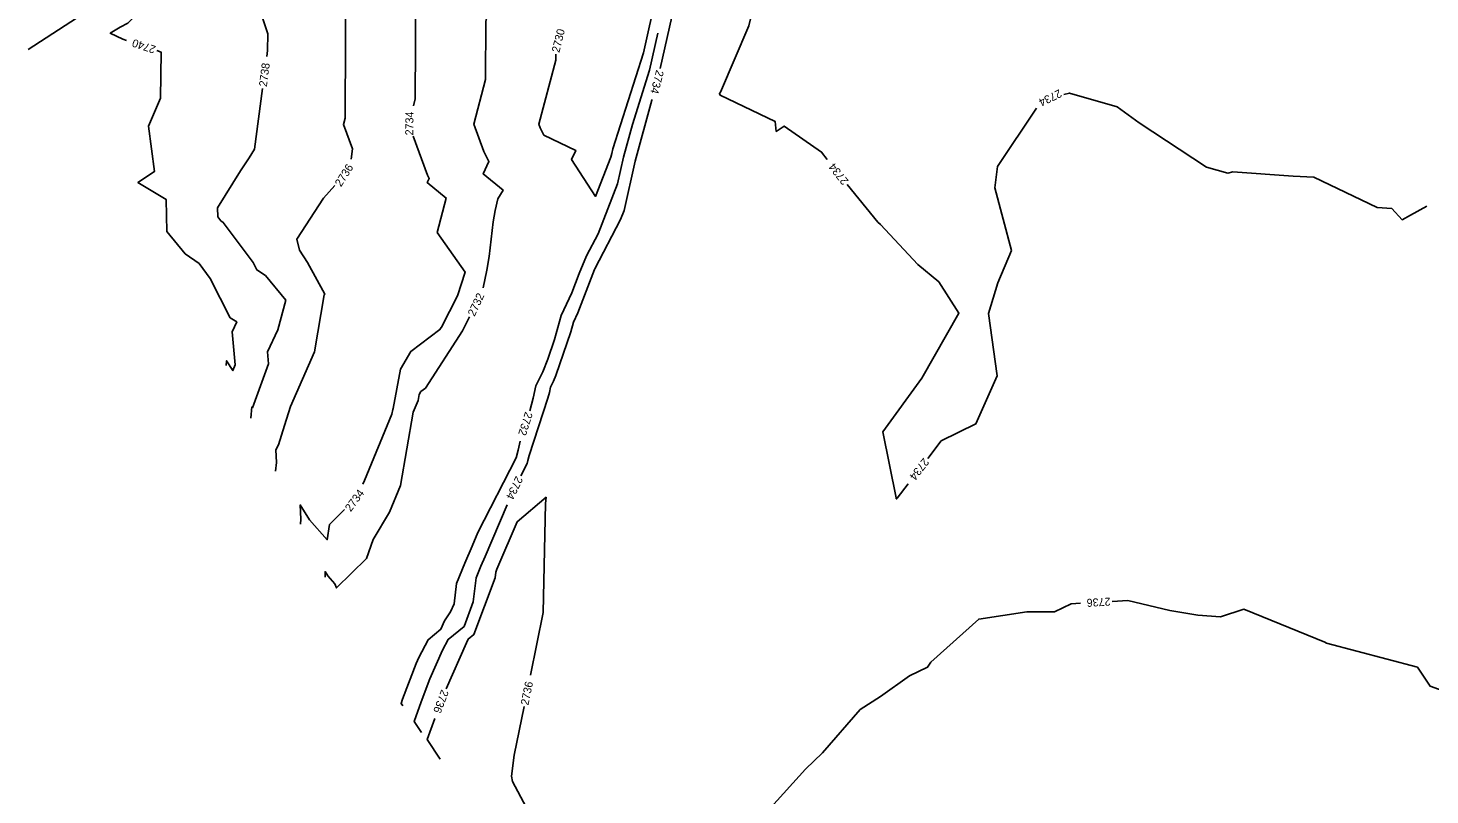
# Model space of a CAD drawing. Extents: x 1326424 to 1329294, y 1001359 to 1003823.
# Drawn here: x 1327641 to 1327991.3, y 1002132.9 to 1002324.7 of the extents above; entities that cross this region are included whole.
import ezdxf

# ---------------------------------------------------------------- set-up
doc = ezdxf.new("R2010")
doc.units = 0
doc.layers.add('Prop Rem of Exist Asph Pvmt', color=7, linetype='Continuous')
doc.layers.add('Scratch_Level_3', color=7, linetype='Continuous')

msp = doc.modelspace()

# ---------------------------------------------------------------- linework, layer by layer
at = {"layer": 'Prop Rem of Exist Asph Pvmt'}
for points in [[(1327683.19, 1002405.26), (1327683.23, 1002404.34), (1327682.44, 1002388.16), (1327682.34, 1002385.49), (1327683.25, 1002381.5), (1327682.37, 1002376.35), (1327681.98, 1002372.85), (1327678.55, 1002366.7), (1327677.66, 1002363.86), (1327676.48, 1002358.87), (1327676.85, 1002358.04), (1327679.85, 1002353.34), (1327681.56, 1002352.07), (1327684.68, 1002348.41), (1327680.31, 1002341.57), (1327678.8, 1002339.66), (1327673.79, 1002333.88), (1327665.94, 1002325.98), (1327664.03, 1002324.95), (1327661.58, 1002323.41), (1327664.74, 1002321.9), (1327665.6, 1002321.61)], [(1327673.19, 1002319.09), (1327674.26, 1002318.73), (1327674.09, 1002307.23), (1327671.16, 1002300.16), (1327672.62, 1002288.85), (1327668.48, 1002286.14), (1327675.54, 1002281.85), (1327675.73, 1002273.83), (1327680.31, 1002268.29), (1327683.76, 1002265.86), (1327686.54, 1002262.11), (1327691.53, 1002252.3), (1327693.18, 1002251.25), (1327692, 1002248.74), (1327692.75, 1002240.47), (1327692.24, 1002239.08), (1327690.64, 1002241.54), (1327690.54, 1002240.38)]]:
    msp.add_lwpolyline(points, dxfattribs=at)
at = {"layer": 'Scratch_Level_3'}
for points in [[(1327689.02, 1002399.89), (1327689.45, 1002395.84), (1327690.13, 1002388.66), (1327690.25, 1002388.13), (1327690.02, 1002386.8), (1327690.99, 1002374.4), (1327690.43, 1002372.19), (1327691.67, 1002367.57), (1327692.44, 1002364.42), (1327694.15, 1002357.29), (1327696.93, 1002355.13), (1327694.97, 1002350.5), (1327691.87, 1002344.88), (1327684.12, 1002337.54), (1327692.71, 1002334.19), (1327697.27, 1002334.31), (1327700.93, 1002323.24), (1327700.86, 1002319.07), (1327700.67, 1002317.58)], [(1327721.8, 1002377.41), (1327722.33, 1002376.28), (1327721.96, 1002375.25), (1327717.36, 1002366.48), (1327714.66, 1002362.02), (1327711.89, 1002357.66), (1327709.49, 1002354.1), (1327714.27, 1002354.18), (1327718.08, 1002353.98), (1327722.38, 1002349.45), (1327721.66, 1002346.91), (1327720.47, 1002341.67), (1327720.24, 1002302.16), (1327719.84, 1002300.64), (1327722.11, 1002294.56), (1327721.78, 1002291.93)], [(1327761.16, 1002375.41), (1327757.9, 1002370.54), (1327752.42, 1002370.64), (1327743.05, 1002371.31), (1327737.66, 1002372.34), (1327735, 1002371.6), (1327734.32, 1002368.58), (1327737.94, 1002364.75), (1327743.96, 1002358.41), (1327741.68, 1002350.46), (1327737.94, 1002334.03), (1327737.79, 1002307.01), (1327737.34, 1002305.3)], [(1327854.97, 1002361.92), (1327857.48, 1002366.97), (1327843.44, 1002366.06), (1327836.6, 1002364.05), (1327824.7, 1002361.25), (1327816.11, 1002360.36), (1327809, 1002348.99), (1327809.09, 1002346.04), (1327807.13, 1002347.19), (1327803.14, 1002333.72), (1327802.96, 1002332.42), (1327802.44, 1002330.12), (1327798.96, 1002314.57)], [(1327761.86, 1002354.56), (1327761.7, 1002354), (1327755.42, 1002326.4), (1327755.34, 1002311.86), (1327752.38, 1002300.7), (1327754.93, 1002293.85), (1327756.18, 1002291.38), (1327754.77, 1002288.25), (1327759.71, 1002284.2), (1327758.39, 1002282.03), (1327757.76, 1002279.14), (1327757.26, 1002276.24), (1327756.28, 1002267.63), (1327755.7, 1002264.17), (1327754.73, 1002259.77)], [(1327840.73, 1002291.82), (1327839.3, 1002293.69), (1327829.98, 1002300.22), (1327828, 1002298.86), (1327827.71, 1002301.35), (1327813.94, 1002307.92), (1327813.8, 1002308.33), (1327814.06, 1002308.7), (1327821.15, 1002325.29), (1327822.25, 1002329.73), (1327825.57, 1002338.7), (1327829.06, 1002348.17), (1327838.39, 1002352.4), (1327850.65, 1002355.69)], [(1327665.92, 1002352.84), (1327665.53, 1002352.05), (1327667.96, 1002347.23), (1327668.67, 1002346.02), (1327669.21, 1002345.19), (1327668.54, 1002339.43), (1327664.44, 1002334.41), (1327655.6, 1002328.76), (1327655.42, 1002328.66), (1327654.77, 1002328.25), (1327641.03, 1002319.32)], [(1327772.89, 1002318.23), (1327772.88, 1002316.71), (1327768.65, 1002300.72), (1327769.01, 1002299.76), (1327769.92, 1002297.96), (1327777.89, 1002294.14), (1327776.86, 1002291.87), (1327782.86, 1002282.63), (1327786.65, 1002292.41), (1327786.86, 1002293.35), (1327787.18, 1002294.5), (1327794.79, 1002318.5), (1327795.14, 1002320.04), (1327797.72, 1002331.59), (1327798.48, 1002336.85)], [(1327798.42, 1002323.41), (1327796.34, 1002314.16), (1327792.04, 1002300.61), (1327789.81, 1002292.41), (1327788.31, 1002285.75), (1327783.47, 1002273.28), (1327780.57, 1002267.76), (1327778.77, 1002263.34), (1327776.92, 1002258.49), (1327774.28, 1002252.81), (1327772.61, 1002246.86), (1327770.93, 1002241.94), (1327769.64, 1002238.76), (1327767.9, 1002235.26), (1327767.25, 1002232.15), (1327766.39, 1002229.02)], [(1327699.64, 1002309.64), (1327697.65, 1002294.4), (1327696.3, 1002292.26), (1327694.16, 1002289.03), (1327688.38, 1002279.73), (1327688.44, 1002277.48), (1327689.23, 1002276.52), (1327689.82, 1002276.11), (1327697.27, 1002266.06), (1327698.19, 1002264.26), (1327700.35, 1002262.87), (1327705.45, 1002256.69), (1327703.41, 1002249.22), (1327700.87, 1002243.79), (1327701.14, 1002240.79), (1327697.1, 1002229.79), (1327696.98, 1002229.97), (1327696.72, 1002227.14)], [(1327990.56, 1002280.18), (1327986.42, 1002277.97), (1327984.33, 1002276.8), (1327981.79, 1002279.58), (1327978.13, 1002279.88), (1327962.28, 1002287.4), (1327957.14, 1002287.72), (1327942.04, 1002288.8), (1327940.78, 1002288.46), (1327935.51, 1002289.97), (1327918.67, 1002301), (1327913.19, 1002305.04), (1327901.22, 1002308.46), (1327899.81, 1002308.07)], [(1327796.95, 1002306.83), (1327796.91, 1002306.73), (1327792.76, 1002291.47), (1327789.97, 1002279.08), (1327789.09, 1002276.82), (1327782.63, 1002264.53), (1327782.54, 1002264.32), (1327778.41, 1002253.53), (1327777.33, 1002251.21), (1327776.64, 1002248.77), (1327772.9, 1002237.81), (1327772.35, 1002236.45), (1327771.6, 1002234.94), (1327771.32, 1002233.6), (1327770.92, 1002232.14), (1327766.24, 1002217.84), (1327765.95, 1002216.62), (1327765.78, 1002215.87), (1327764.17, 1002212.75)], [(1327892.98, 1002304.72), (1327883.28, 1002290.08), (1327882.56, 1002284.74), (1327886.77, 1002269.08), (1327883.33, 1002260.99), (1327880.99, 1002253.34), (1327883.2, 1002237.77), (1327877.87, 1002225.77), (1327869.22, 1002221.5), (1327865.84, 1002217.11)], [(1327737.23, 1002297.66), (1327740.85, 1002287.95), (1327741.27, 1002287.12), (1327740.8, 1002286.07), (1327745.51, 1002282.21), (1327743.24, 1002273.59), (1327750.29, 1002263.72), (1327748.33, 1002257.74), (1327744.32, 1002249.92), (1327744.26, 1002249.81), (1327743.96, 1002249.34), (1327736.69, 1002243.86), (1327734.09, 1002239.45), (1327732.23, 1002229.55), (1327732.15, 1002229.36), (1327731.95, 1002228.18), (1327725.13, 1002211.58), (1327724.69, 1002210.67)], [(1327717.65, 1002285.39), (1327714.84, 1002282.17), (1327708.17, 1002271.93), (1327708.83, 1002269.16), (1327710.88, 1002266.11), (1327715.2, 1002258.17), (1327715.03, 1002258.05), (1327712.64, 1002243.77), (1327706.61, 1002230.11), (1327705.09, 1002225.3), (1327703.65, 1002220.5), (1327702.97, 1002219.26), (1327703.1, 1002216.05), (1327702.9, 1002213.89)], [(1327860.95, 1002210.78), (1327858.18, 1002207.19), (1327858.15, 1002207.14), (1327858.03, 1002206.99), (1327857.96, 1002207.04), (1327857.97, 1002207.28), (1327854.61, 1002223.76), (1327864.36, 1002237.19), (1327873.62, 1002253.44), (1327868.62, 1002261.26), (1327863.37, 1002265.56), (1327854, 1002275.59), (1327853.38, 1002276.16), (1327845.71, 1002285.56)], [(1327751.36, 1002252.55), (1327751.33, 1002252.49), (1327749.56, 1002249.04), (1327740.34, 1002234.67), (1327739.2, 1002233.81), (1327738.79, 1002233.12), (1327738.5, 1002231.57), (1327737.24, 1002228.63), (1327734.11, 1002210.35), (1327731.38, 1002203.68), (1327727.23, 1002196.85), (1327725.63, 1002192.07), (1327718.08, 1002184.73), (1327717.69, 1002185.73), (1327715.93, 1002187.74), (1327715.25, 1002188.81), (1327715.29, 1002187.78), (1327715.26, 1002187.41)], [(1327763.99, 1002221.39), (1327763.48, 1002219.15), (1327763.03, 1002217.23), (1327753.45, 1002198.61), (1327751.99, 1002195.19), (1327750.21, 1002190.95), (1327748.12, 1002185.85), (1327747.51, 1002180.71), (1327746.59, 1002178.76), (1327745.09, 1002176.46), (1327744.21, 1002174.4), (1327740.98, 1002171.77), (1327738.68, 1002167.35), (1327738.01, 1002165.82), (1327734.63, 1002156.88), (1327734.25, 1002155.84), (1327734.64, 1002155.26)], [(1327766.58, 1002162.88), (1327769.72, 1002178.6), (1327770.35, 1002205.8), (1327770.48, 1002207.41), (1327763.24, 1002201.25), (1327758.44, 1002190), (1327758.19, 1002189.4), (1327757.9, 1002188.69), (1327757.73, 1002187.22), (1327752.39, 1002173.04), (1327751.04, 1002171.93), (1327750.57, 1002171.03), (1327745.5, 1002159.5)], [(1327720.07, 1002204.33), (1327716.39, 1002200.61), (1327715.78, 1002196.75), (1327711.37, 1002201.77), (1327709.06, 1002205.46), (1327709.19, 1002201.91), (1327709.08, 1002200.65)], [(1327760.74, 1002205.53), (1327755.22, 1002192.59), (1327754.2, 1002190.18), (1327753.01, 1002187.27), (1327752.29, 1002181.25), (1327749.97, 1002175.08), (1327746.01, 1002171.85), (1327744.62, 1002169.19), (1327741.46, 1002162), (1327739.28, 1002156.22), (1327737.49, 1002151.31), (1327739.32, 1002148.57)], [(1327903.96, 1002180.88), (1327901.64, 1002180.74), (1327897.52, 1002178.77), (1327890.6, 1002178.73), (1327878.56, 1002176.93), (1327866.6, 1002166.18), (1327865.81, 1002164.88), (1327861.26, 1002162.72), (1327854.02, 1002157.6), (1327848.97, 1002154.32), (1327839.53, 1002143.49), (1327835.25, 1002139.4), (1327826.64, 1002129.83), (1327823.78, 1002128.12)], [(1328004.95, 1002154.36), (1328001.95, 1002156.35), (1327991.34, 1002160.18), (1327988.18, 1002164.92), (1327965.43, 1002170.91), (1327965.06, 1002171.19), (1327944.8, 1002179.43), (1327938.96, 1002177.53), (1327933.33, 1002177.88), (1327926.28, 1002179.08), (1327915.84, 1002181.56), (1327911.94, 1002181.33)], [(1327817.11, 1002123.75), (1327807.38, 1002114.15), (1327802.8, 1002109.65), (1327795.02, 1002105.08), (1327792.9, 1002103.21), (1327789.3, 1002101.71), (1327780.32, 1002109.9), (1327777.72, 1002112.26), (1327776.42, 1002116.1), (1327771.01, 1002119.59), (1327762.05, 1002136.31), (1327761.87, 1002137.68), (1327762.47, 1002142.9), (1327764.97, 1002155.04)], [(1327742.64, 1002152.03), (1327740.73, 1002146.78), (1327743.99, 1002141.88)]]:
    msp.add_lwpolyline(points, dxfattribs=at)

# ---------------------------------------------------------------- texts
at = {"layer": 'Prop Rem of Exist Asph Pvmt'}
msp.add_text('2740', height=2, rotation=161.6044, dxfattribs=at).set_placement((1327673.11, 1002320.17))
at = {"layer": 'Scratch_Level_3'}
for s, rotation, p in [('2730', 76.0653, (1327773.78, 1002318.45)), ('2738', 82.5796, (1327700.69, 1002309.96)), ('2734', 255.4229, (1327798.01, 1002314.35)), ('2734', 206.1423, (1327898.7, 1002309.46)), ('2734', 89.2293, (1327737.27, 1002297.87)), ('2736', 57.7443, (1327719.23, 1002284.88)), ('2734', 128.4568, (1327846.17, 1002286.5)), ('2732', 64.9627, (1327752.59, 1002252.47)), ('2732', 252.5856, (1327765.27, 1002228.9)), ('2734', 232.3579, (1327864.77, 1002217.37)), ('2734', 244.5353, (1327762.97, 1002212.83)), ('2734', 53.9034, (1327721.66, 1002203.62)), ('2736', 183.2806, (1327911.44, 1002182.31)), ('2736', 78.3905, (1327766.04, 1002155.28)), ('2736', 249.0734, (1327744.35, 1002159.46))]:
    msp.add_text(s, height=2, rotation=rotation, dxfattribs=at).set_placement(p)

doc.saveas('drawing.dxf')
